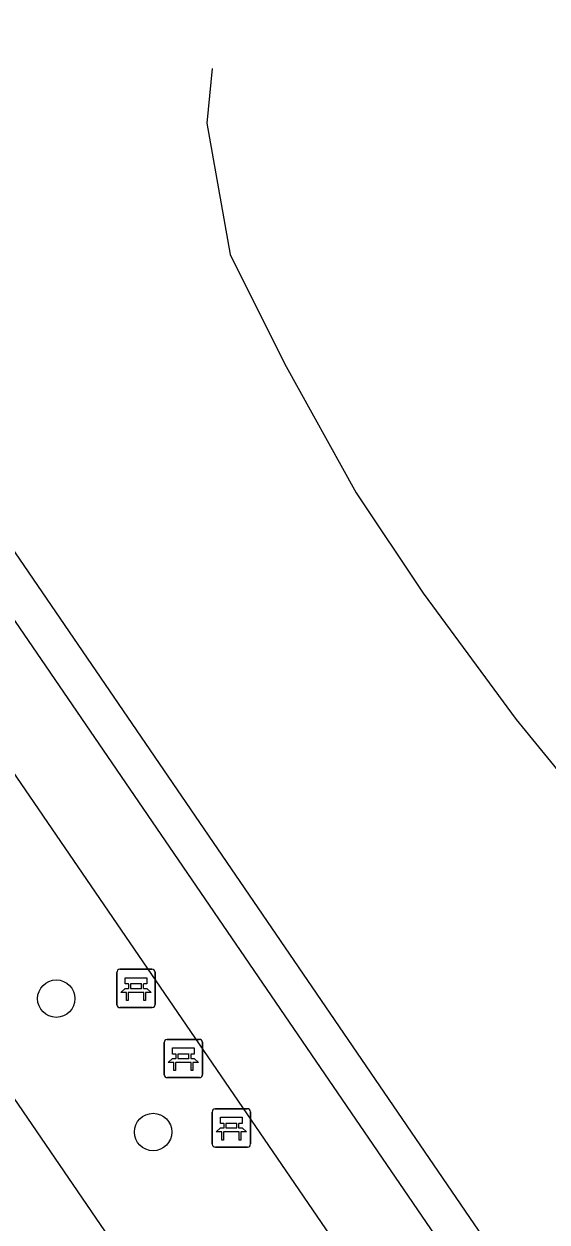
# Model space of a CAD drawing. Extents: x 155275 to 156263, y 382654 to 383635.
# Drawn here: x 156011.16 to 156024.82, y 383412.73 to 383444.04 of the extents above; entities that cross this region are included whole.
import ezdxf

# ---------------------------------------------------------------- set-up
doc = ezdxf.new("R2010")
doc.units = 0
for name, color, linetype in [('IMGEO_Bank', 7, 'Continuous'), ('IMGEO_Boom', 7, 'Continuous'), ('IMGEO_Groenvoorziening', 7, 'Continuous'), ('IMGEO_Muur', 7, 'Continuous'), ('IMGEO_Rijbaan_lokaal_gesloten', 7, 'Continuous'), ('IMGEO_Voetpad_gesloten', 7, 'Continuous')]:
    doc.layers.add(name, color=color, linetype=linetype)

msp = doc.modelspace()

# ---------------------------------------------------------------- linework, layer by layer
at = {"layer": 'IMGEO_Bank'}
for p, q in [((156013.585, 383418.411), (156013.585, 383419.252)), ((156013.585, 383419.252), (156013.585, 383418.411)), ((156013.66, 383419.336), (156014.501, 383419.336)), ((156014.501, 383419.336), (156013.66, 383419.336)), ((156014.585, 383419.261), (156014.585, 383418.42)), ((156014.585, 383418.42), (156014.585, 383419.261)), ((156013.894, 383418.842), (156013.894, 383418.948)), ((156013.938, 383418.948), (156013.938, 383418.842)), ((156014.226, 383418.954), (156013.944, 383418.954)), ((156013.944, 383418.836), (156014.226, 383418.836)), ((156014.232, 383418.842), (156014.232, 383418.948)), ((156014.276, 383418.948), (156014.276, 383418.842)), ((156014.282, 383418.734), (156013.889, 383418.734)), ((156014.51, 383418.336), (156013.669, 383418.336)), ((156013.669, 383418.336), (156014.51, 383418.336)), ((156014.897, 383417.505), (156015.738, 383417.505)), ((156015.738, 383417.505), (156014.897, 383417.505)), ((156014.822, 383416.58), (156014.822, 383417.421)), ((156014.822, 383417.421), (156014.822, 383416.58)), ((156015.822, 383417.43), (156015.822, 383416.589)), ((156015.822, 383416.589), (156015.822, 383417.43)), ((156015.519, 383416.903), (156015.126, 383416.903)), ((156015.131, 383417.011), (156015.131, 383417.117)), ((156015.175, 383417.117), (156015.175, 383417.011)), ((156015.463, 383417.123), (156015.181, 383417.123)), ((156015.181, 383417.005), (156015.463, 383417.005)), ((156015.469, 383417.011), (156015.469, 383417.117)), ((156015.513, 383417.117), (156015.513, 383417.011)), ((156015.747, 383416.505), (156014.906, 383416.505)), ((156014.906, 383416.505), (156015.747, 383416.505)), ((156016.15, 383415.691), (156016.991, 383415.691)), ((156016.991, 383415.691), (156016.15, 383415.691)), ((156016.075, 383414.766), (156016.075, 383415.607)), ((156016.075, 383415.607), (156016.075, 383414.766)), ((156016.716, 383415.309), (156016.434, 383415.309)), ((156017.075, 383415.616), (156017.075, 383414.775)), ((156017.075, 383414.775), (156017.075, 383415.616)), ((156016.772, 383415.089), (156016.379, 383415.089)), ((156016.384, 383415.197), (156016.384, 383415.303)), ((156016.428, 383415.303), (156016.428, 383415.197)), ((156016.434, 383415.191), (156016.716, 383415.191)), ((156016.722, 383415.197), (156016.722, 383415.303)), ((156016.766, 383415.303), (156016.766, 383415.197)), ((156017, 383414.691), (156016.159, 383414.691)), ((156016.159, 383414.691), (156017, 383414.691))]:
    msp.add_line(p, q, dxfattribs=at)
for points in [[(156013.888, 383418.954), (156013.802, 383418.954), (156013.802, 383419.115), (156014.365, 383419.115), (156014.365, 383418.954), (156014.282, 383418.954)], [(156013.832, 383418.734), (156013.69, 383418.734), (156013.802, 383418.836), (156013.888, 383418.836)], [(156014.282, 383418.836), (156014.365, 383418.836), (156014.477, 383418.734), (156014.338, 383418.734)], [(156013.882, 383418.727), (156013.882, 383418.52), (156013.839, 383418.52), (156013.839, 383418.727)], [(156014.332, 383418.727), (156014.332, 383418.52), (156014.288, 383418.52), (156014.288, 383418.727)], [(156015.125, 383417.123), (156015.039, 383417.123), (156015.039, 383417.284), (156015.602, 383417.284), (156015.602, 383417.123), (156015.519, 383417.123)], [(156015.069, 383416.903), (156014.927, 383416.903), (156015.039, 383417.005), (156015.125, 383417.005)], [(156015.119, 383416.896), (156015.119, 383416.689), (156015.076, 383416.689), (156015.076, 383416.896)], [(156015.519, 383417.005), (156015.602, 383417.005), (156015.714, 383416.903), (156015.575, 383416.903)], [(156015.569, 383416.896), (156015.569, 383416.689), (156015.525, 383416.689), (156015.525, 383416.896)], [(156016.378, 383415.309), (156016.292, 383415.309), (156016.292, 383415.47), (156016.855, 383415.47), (156016.855, 383415.309), (156016.772, 383415.309)], [(156016.322, 383415.089), (156016.18, 383415.089), (156016.292, 383415.191), (156016.378, 383415.191)], [(156016.372, 383415.082), (156016.372, 383414.875), (156016.329, 383414.875), (156016.329, 383415.082)], [(156016.772, 383415.191), (156016.855, 383415.191), (156016.967, 383415.089), (156016.828, 383415.089)], [(156016.822, 383415.082), (156016.822, 383414.875), (156016.778, 383414.875), (156016.778, 383415.082)]]:
    msp.add_lwpolyline(points, dxfattribs=at)
for centre, radius, start, end in [((156013.663, 383419.258), 0.0779, 92.4484, 184.2845), ((156013.663, 383419.258), 0.0779, 92.4484, 184.2845), ((156014.507, 383419.258), 0.0779, 2.4484, 94.2845), ((156014.507, 383419.258), 0.0779, 2.4484, 94.2845), ((156013.887, 383418.947), 0.00671, 2.8957, 87.1043), ((156013.887, 383418.843), 0.00671, 272.8957, 357.1043), ((156013.944, 383418.947), 0.00671, 92.8957, 177.1043), ((156013.944, 383418.843), 0.00671, 182.8957, 267.1043), ((156014.226, 383418.947), 0.00671, 2.8957, 87.1043), ((156014.226, 383418.843), 0.00671, 272.8957, 357.1043), ((156014.283, 383418.947), 0.00671, 92.8957, 177.1043), ((156014.283, 383418.843), 0.00671, 182.8957, 267.1043), ((156013.832, 383418.727), 0.00671, 2.8957, 87.1043), ((156013.889, 383418.727), 0.00671, 92.8957, 177.1043), ((156014.281, 383418.727), 0.00671, 2.8957, 87.1043), ((156014.338, 383418.727), 0.00671, 92.8957, 177.1043), ((156013.663, 383418.414), 0.0779, 182.4484, 274.2845), ((156013.663, 383418.414), 0.0779, 182.4484, 274.2845), ((156014.507, 383418.414), 0.0779, 272.4484, 4.2845), ((156014.507, 383418.414), 0.0779, 272.4484, 4.2845), ((156014.9, 383417.427), 0.0779, 92.4484, 184.2845), ((156014.9, 383417.427), 0.0779, 92.4484, 184.2845), ((156015.744, 383417.427), 0.0779, 2.4484, 94.2845), ((156015.744, 383417.427), 0.0779, 2.4484, 94.2845), ((156015.069, 383416.896), 0.00671, 2.8957, 87.1043), ((156015.126, 383416.896), 0.00671, 92.8957, 177.1043), ((156015.124, 383417.116), 0.00671, 2.8957, 87.1043), ((156015.124, 383417.012), 0.00671, 272.8957, 357.1043), ((156015.181, 383417.116), 0.00671, 92.8957, 177.1043), ((156015.181, 383417.012), 0.00671, 182.8957, 267.1043), ((156015.463, 383417.116), 0.00671, 2.8957, 87.1043), ((156015.463, 383417.012), 0.00671, 272.8957, 357.1043), ((156015.52, 383417.116), 0.00671, 92.8957, 177.1043), ((156015.52, 383417.012), 0.00671, 182.8957, 267.1043), ((156015.518, 383416.896), 0.00671, 2.8957, 87.1043), ((156015.575, 383416.896), 0.00671, 92.8957, 177.1043), ((156014.9, 383416.583), 0.0779, 182.4484, 274.2845), ((156014.9, 383416.583), 0.0779, 182.4484, 274.2845), ((156015.744, 383416.583), 0.0779, 272.4484, 4.2845), ((156015.744, 383416.583), 0.0779, 272.4484, 4.2845), ((156016.153, 383415.613), 0.0779, 92.4484, 184.2845), ((156016.153, 383415.613), 0.0779, 92.4484, 184.2845), ((156016.997, 383415.613), 0.0779, 2.4484, 94.2845), ((156016.997, 383415.613), 0.0779, 2.4484, 94.2845), ((156016.377, 383415.302), 0.00671, 2.8957, 87.1043), ((156016.434, 383415.302), 0.00671, 92.8957, 177.1043), ((156016.716, 383415.302), 0.00671, 2.8957, 87.1043), ((156016.773, 383415.302), 0.00671, 92.8957, 177.1043), ((156016.322, 383415.082), 0.00671, 2.8957, 87.1043), ((156016.379, 383415.082), 0.00671, 92.8957, 177.1043), ((156016.377, 383415.198), 0.00671, 272.8957, 357.1043), ((156016.434, 383415.198), 0.00671, 182.8957, 267.1043), ((156016.716, 383415.198), 0.00671, 272.8957, 357.1043), ((156016.773, 383415.198), 0.00671, 182.8957, 267.1043), ((156016.771, 383415.082), 0.00671, 2.8957, 87.1043), ((156016.828, 383415.082), 0.00671, 92.8957, 177.1043), ((156016.153, 383414.769), 0.0779, 182.4484, 274.2845), ((156016.153, 383414.769), 0.0779, 182.4484, 274.2845), ((156016.997, 383414.769), 0.0779, 272.4484, 4.2845), ((156016.997, 383414.769), 0.0779, 272.4484, 4.2845)]:
    msp.add_arc(centre, radius, start, end, dxfattribs=at)
at = {"layer": 'IMGEO_Boom'}
for centre in [(156012.002, 383418.57), (156014.532, 383415.085)]:
    msp.add_circle(centre, 0.489, dxfattribs=at)
at = {"layer": 'IMGEO_Groenvoorziening'}
msp.add_lwpolyline([(156016.071, 383442.87), (156015.933, 383441.442), (156016.546, 383438.011), (156017.964, 383435.163), (156019.834, 383431.785), (156021.583, 383429.16), (156024.014, 383425.859), (156026.666, 383422.619), (156029.627, 383419.53), (156033.643, 383417.396)], dxfattribs=at)
at = {"layer": 'IMGEO_Muur'}
for points in [[(155849.008, 383542.715), (155933.682, 383511.885), (155960.607, 383502.077), (156005.367, 383436.549), (156022.591, 383411.367)], [(156024.216, 383410.791), (155961.313, 383502.832), (155948.02, 383507.678), (155879.334, 383532.718), (155874.61, 383534.44), (155872.009, 383535.388), (155860.774, 383539.484)]]:
    msp.add_lwpolyline(points, dxfattribs=at)
at = {"layer": 'IMGEO_Rijbaan_lokaal_gesloten'}
msp.add_lwpolyline([(156017.912, 383405.711), (155990.809, 383445.385)], dxfattribs=at)
at = {"layer": 'IMGEO_Voetpad_gesloten'}
msp.add_lwpolyline([(155994.734, 383448.083), (156021.864, 383408.418)], dxfattribs=at)

doc.saveas('drawing.dxf')
